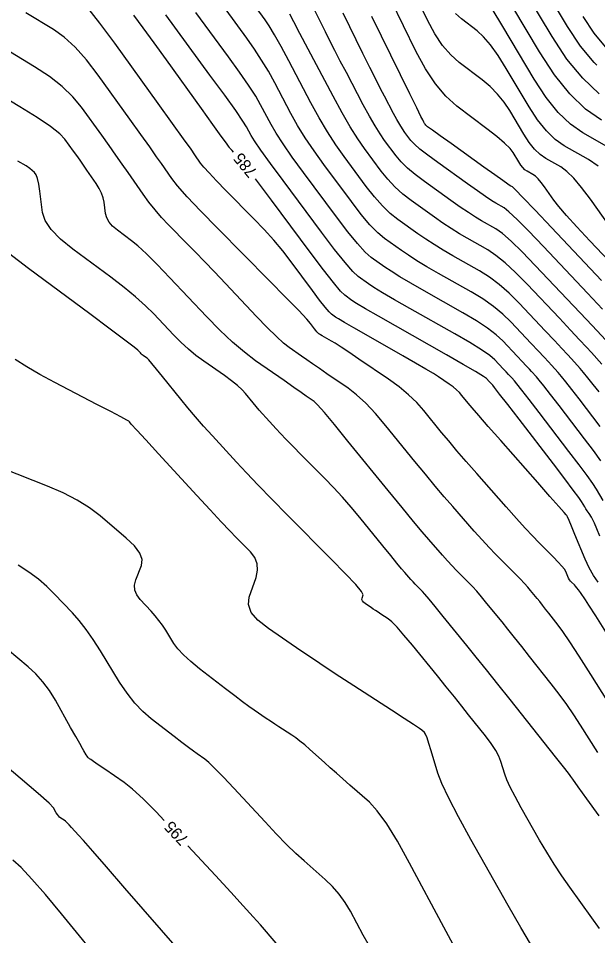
# Model space of a CAD drawing. Extents: x 2082232 to 2083549, y 592624 to 593832.
# Drawn here: x 2082450.4 to 2082485.4, y 593225.4 to 593280.8 of the extents above; entities that cross this region are included whole.
import ezdxf

# ---------------------------------------------------------------- set-up
doc = ezdxf.new("R2010")
doc.units = 0
doc.layers.add('DT_X_Contour_Major', color=7, linetype='Continuous')
doc.layers.add('DT_X_Contour_Minor', color=7, linetype='Continuous')

msp = doc.modelspace()

# ---------------------------------------------------------------- linework, layer by layer
at = {"layer": 'DT_X_Contour_Major'}
for points in [[(2082485.347, 593278.007), (2082485.175, 593278.167), (2082484.354, 593279.159), (2082483.576, 593280.338), (2082481.558, 593283.729)], [(2082486.424, 593267.845), (2082484.949, 593269.918), (2082484.423, 593270.622), (2082483.949, 593271.181), (2082483.529, 593271.593), (2082483.162, 593271.859), (2082482.254, 593272.374), (2082481.917, 593272.61), (2082481.584, 593272.932), (2082481.257, 593273.34), (2082480.936, 593273.833), (2082480.085, 593275.262), (2082479.741, 593275.781), (2082479.347, 593276.264), (2082478.903, 593276.711), (2082478.41, 593277.123), (2082477.027, 593278.175), (2082476.519, 593278.63), (2082476.033, 593279.205), (2082475.57, 593279.902), (2082475.129, 593280.719), (2082473.981, 593283.059)], [(2082463.419, 593272.759), (2082463.33, 593272.85), (2082463.252, 593272.933), (2082463.196, 593272.996), (2082463.162, 593273.038), (2082463.102, 593273.125), (2082462.983, 593273.291), (2082462.672, 593273.724), (2082462.169, 593274.424), (2082461.473, 593275.391), (2082459.361, 593278.326), (2082458.615, 593279.36), (2082457.962, 593280.264), (2082457.401, 593281.036)], [(2082485.64, 593259.94), (2082485.008, 593260.644), (2082484.709, 593260.972), (2082484.288, 593261.427), (2082483.744, 593262.008), (2082483.077, 593262.717), (2082481.135, 593264.777), (2082480.44, 593265.485), (2082479.811, 593266.067), (2082479.248, 593266.521), (2082478.751, 593266.848), (2082477.513, 593267.551), (2082477.041, 593267.829), (2082476.554, 593268.134), (2082476.052, 593268.468), (2082475.534, 593268.83), (2082474.134, 593269.832), (2082473.627, 593270.225), (2082473.157, 593270.652), (2082472.722, 593271.114), (2082472.323, 593271.609), (2082471.309, 593272.976), (2082470.905, 593273.558), (2082470.456, 593274.279), (2082469.962, 593275.139), (2082469.422, 593276.137), (2082467.92, 593278.985), (2082467.422, 593279.931), (2082467.053, 593280.633), (2082466.813, 593281.091)], [(2082485.48, 593232.673), (2082484.743, 593233.692), (2082484.213, 593234.426), (2082483.89, 593234.875), (2082483.773, 593235.039), (2082483.737, 593235.096), (2082483.629, 593235.237), (2082483.331, 593235.616), (2082482.844, 593236.233), (2082482.168, 593237.089), (2082480.11, 593239.689), (2082479.368, 593240.624), (2082478.685, 593241.481), (2082478.061, 593242.258), (2082477.496, 593242.957), (2082476.066, 593244.714), (2082475.586, 593245.302), (2082475.217, 593245.748), (2082474.959, 593246.051), (2082474.813, 593246.213), (2082474.572, 593246.453), (2082474.475, 593246.552), (2082474.367, 593246.667), (2082474.246, 593246.799), (2082474.114, 593246.948), (2082473.745, 593247.367), (2082473.559, 593247.585), (2082473.277, 593247.924), (2082472.899, 593248.385), (2082472.424, 593248.968), (2082471.032, 593250.683), (2082470.509, 593251.313), (2082469.983, 593251.917), (2082469.454, 593252.494), (2082468.923, 593253.044), (2082467.502, 593254.477), (2082467.007, 593254.978), (2082466.59, 593255.406), (2082466.249, 593255.762), (2082465.985, 593256.044), (2082465.383, 593256.701), (2082465.164, 593256.943), (2082464.96, 593257.176), (2082464.77, 593257.4), (2082464.594, 593257.615), (2082464.145, 593258.177), (2082463.939, 593258.402), (2082463.657, 593258.657), (2082463.3, 593258.941), (2082462.868, 593259.254), (2082461.613, 593260.128), (2082461.146, 593260.473), (2082460.686, 593260.855), (2082460.232, 593261.272), (2082459.785, 593261.725), (2082458.6, 593262.981), (2082458.105, 593263.472), (2082457.506, 593264.005), (2082456.805, 593264.579), (2082456.001, 593265.194), (2082453.72, 593266.889), (2082452.964, 593267.505), (2082452.407, 593268.082), (2082452.048, 593268.619), (2082451.889, 593269.116), (2082451.728, 593270.39), (2082451.662, 593270.82), (2082451.585, 593271.153), (2082451.497, 593271.39), (2082451.399, 593271.53), (2082451.121, 593271.776), (2082450.888, 593271.931), (2082450.4, 593272.21)], [(2082485.527, 593249.559), (2082485.34, 593250.007), (2082485.191, 593250.35), (2082485.081, 593250.586), (2082485.008, 593250.715), (2082484.867, 593250.918), (2082484.812, 593251.001), (2082484.751, 593251.095), (2082484.685, 593251.202), (2082484.614, 593251.32), (2082484.417, 593251.653), (2082484.256, 593251.888), (2082483.919, 593252.345), (2082483.406, 593253.023), (2082482.717, 593253.923), (2082480.647, 593256.617), (2082479.966, 593257.504), (2082479.473, 593258.144), (2082479.17, 593258.536), (2082479.056, 593258.681), (2082479.005, 593258.738), (2082478.981, 593258.765), (2082478.946, 593258.802), (2082478.902, 593258.849), (2082478.848, 593258.907), (2082478.69, 593259.074), (2082478.494, 593259.211), (2082478.024, 593259.496), (2082477.281, 593259.929), (2082476.264, 593260.51), (2082473.187, 593262.256), (2082472.157, 593262.844), (2082471.376, 593263.297), (2082470.842, 593263.615), (2082470.556, 593263.798), (2082470.124, 593264.107), (2082469.873, 593264.356), (2082469.442, 593264.872), (2082468.834, 593265.654), (2082468.046, 593266.703), (2082465.707, 593269.854), (2082464.926, 593270.902), (2082464.748, 593271.137)], [(2082459.233, 593232.384), (2082458.744, 593232.9), (2082457.958, 593233.686), (2082457.31, 593234.278), (2082456.803, 593234.675), (2082455.636, 593235.478), (2082455.25, 593235.744), (2082454.97, 593235.937), (2082454.793, 593236.06), (2082454.722, 593236.11), (2082454.67, 593236.15), (2082454.646, 593236.175), (2082454.614, 593236.217), (2082454.573, 593236.277), (2082454.524, 593236.355), (2082454.381, 593236.589), (2082454.29, 593236.742), (2082454.127, 593237.028), (2082453.891, 593237.447), (2082453.581, 593237.997), (2082452.658, 593239.642), (2082452.297, 593240.231), (2082451.904, 593240.765), (2082451.48, 593241.243), (2082451.024, 593241.665), (2082449.768, 593242.717)], [(2082465.987, 593224.976), (2082465.033, 593226.075), (2082464.596, 593226.57), (2082463.999, 593227.231), (2082463.242, 593228.058), (2082462.326, 593229.052), (2082460.664, 593230.847)]]:
    msp.add_lwpolyline(points, dxfattribs=at)
at = {"layer": 'DT_X_Contour_Minor'}
for points in [[(2082485.484, 593276.287), (2082484.485, 593277.219), (2082483.535, 593278.368), (2082482.634, 593279.732), (2082480.298, 593283.658)], [(2082485.615, 593274.685), (2082484.657, 593275.354), (2082483.714, 593276.267), (2082482.786, 593277.423), (2082481.874, 593278.822), (2082479.461, 593282.877)], [(2082487.245, 593264.934), (2082484.922, 593267.397), (2082484.133, 593268.243), (2082483.508, 593268.934), (2082483.048, 593269.469), (2082482.751, 593269.848), (2082482.179, 593270.652), (2082481.975, 593270.925), (2082481.792, 593271.141), (2082481.629, 593271.301), (2082481.486, 593271.404), (2082481.134, 593271.604), (2082481.003, 593271.696), (2082480.875, 593271.82), (2082480.748, 593271.978), (2082480.623, 593272.17), (2082480.293, 593272.724), (2082480.1, 593272.97), (2082479.769, 593273.293), (2082479.3, 593273.693), (2082478.693, 593274.169), (2082476.889, 593275.54), (2082476.227, 593276.133), (2082475.594, 593276.884), (2082474.989, 593277.792), (2082474.414, 593278.858), (2082472.917, 593281.91)], [(2082485.887, 593243.779), (2082485.277, 593244.748), (2082484.864, 593245.394), (2082484.65, 593245.719), (2082484.345, 593246.158), (2082484.236, 593246.309), (2082484.14, 593246.435), (2082484.056, 593246.536), (2082483.984, 593246.611), (2082483.81, 593246.778), (2082483.747, 593246.847), (2082483.69, 593246.927), (2082483.637, 593247.02), (2082483.589, 593247.124), (2082483.467, 593247.419), (2082483.386, 593247.557), (2082483.235, 593247.749), (2082483.012, 593247.995), (2082482.719, 593248.295), (2082481.843, 593249.168), (2082481.473, 593249.549), (2082481.019, 593250.036), (2082480.481, 593250.63), (2082479.859, 593251.331), (2082478.09, 593253.341), (2082477.46, 593254.062), (2082476.896, 593254.717), (2082476.398, 593255.307), (2082475.966, 593255.83), (2082474.904, 593257.14), (2082474.471, 593257.626), (2082473.971, 593258.104), (2082473.403, 593258.574), (2082472.767, 593259.036), (2082470.981, 593260.254), (2082470.376, 593260.665), (2082469.899, 593260.984), (2082469.55, 593261.211), (2082469.329, 593261.346), (2082468.911, 593261.583), (2082468.772, 593261.663), (2082468.668, 593261.723), (2082468.599, 593261.764), (2082468.564, 593261.785), (2082468.52, 593261.817), (2082468.494, 593261.843), (2082468.449, 593261.896), (2082468.386, 593261.977), (2082468.305, 593262.085), (2082468.063, 593262.411), (2082467.839, 593262.665), (2082467.348, 593263.181), (2082466.589, 593263.961), (2082465.563, 593265.004), (2082462.472, 593268.134), (2082461.429, 593269.204), (2082460.617, 593270.064), (2082460.037, 593270.716), (2082459.688, 593271.158), (2082459.067, 593272.059), (2082458.773, 593272.48), (2082458.357, 593273.066), (2082457.82, 593273.819), (2082457.16, 593274.737), (2082455.239, 593277.406), (2082454.531, 593278.329), (2082453.845, 593279.097), (2082453.183, 593279.709), (2082452.544, 593280.166), (2082450.872, 593281.178)], [(2082485.427, 593246.774), (2082485.135, 593247.181), (2082484.868, 593247.649), (2082484.626, 593248.177), (2082484.013, 593249.667), (2082483.81, 593250.158), (2082483.661, 593250.513), (2082483.565, 593250.732), (2082483.523, 593250.815), (2082483.482, 593250.856), (2082483.364, 593250.988), (2082483.04, 593251.355), (2082482.51, 593251.956), (2082481.774, 593252.792), (2082479.538, 593255.332), (2082478.787, 593256.188), (2082478.209, 593256.849), (2082477.806, 593257.316), (2082477.576, 593257.589), (2082477.196, 593258.058), (2082477.041, 593258.232), (2082476.862, 593258.403), (2082476.659, 593258.571), (2082476.431, 593258.736), (2082475.792, 593259.173), (2082475.478, 593259.375), (2082475.014, 593259.655), (2082474.402, 593260.013), (2082473.64, 593260.449), (2082471.411, 593261.715), (2082470.668, 593262.138), (2082470.112, 593262.458), (2082469.743, 593262.676), (2082469.56, 593262.792), (2082469.322, 593262.962), (2082469.183, 593263.1), (2082468.946, 593263.384), (2082468.61, 593263.816), (2082468.175, 593264.394), (2082466.885, 593266.133), (2082466.382, 593266.784), (2082465.842, 593267.432), (2082465.263, 593268.079), (2082464.646, 593268.724), (2082462.952, 593270.44), (2082462.379, 593271.027), (2082461.934, 593271.499), (2082461.616, 593271.856), (2082461.425, 593272.098), (2082461.084, 593272.592), (2082460.85, 593272.925), (2082460.401, 593273.553), (2082459.739, 593274.476), (2082458.863, 593275.695), (2082456.241, 593279.338), (2082455.343, 593280.555), (2082454.618, 593281.476)], [(2082485.72, 593251.722), (2082485.317, 593252.404), (2082485.099, 593252.738), (2082484.751, 593253.229), (2082484.271, 593253.876), (2082483.659, 593254.679), (2082481.853, 593257.03), (2082481.253, 593257.81), (2082480.806, 593258.387), (2082480.513, 593258.761), (2082480.373, 593258.933), (2082480.205, 593259.119), (2082480.126, 593259.206), (2082480.015, 593259.327), (2082479.87, 593259.481), (2082479.694, 593259.669), (2082479.179, 593260.215), (2082478.883, 593260.466), (2082478.382, 593260.81), (2082477.674, 593261.247), (2082476.761, 593261.777), (2082474.052, 593263.315), (2082473.134, 593263.841), (2082472.411, 593264.264), (2082471.884, 593264.585), (2082471.551, 593264.804), (2082470.926, 593265.252), (2082470.613, 593265.545), (2082470.141, 593266.087), (2082469.512, 593266.879), (2082468.726, 593267.921), (2082466.417, 593271.032), (2082465.647, 593272.077), (2082465.066, 593272.88), (2082464.677, 593273.441), (2082464.477, 593273.759), (2082464.2, 593274.286), (2082463.984, 593274.629), (2082463.543, 593275.264), (2082462.878, 593276.192), (2082461.989, 593277.411), (2082459.319, 593281.052)], [(2082485.583, 593254.112), (2082485.136, 593254.728), (2082484.601, 593255.435), (2082483.059, 593257.442), (2082482.54, 593258.115), (2082482.139, 593258.63), (2082481.855, 593258.987), (2082481.69, 593259.185), (2082481.406, 593259.501), (2082481.272, 593259.648), (2082481.083, 593259.852), (2082480.839, 593260.113), (2082480.54, 593260.431), (2082479.668, 593261.355), (2082479.273, 593261.721), (2082478.739, 593262.124), (2082478.068, 593262.566), (2082477.259, 593263.045), (2082474.917, 593264.374), (2082474.111, 593264.838), (2082473.447, 593265.232), (2082472.926, 593265.556), (2082472.547, 593265.811), (2082471.728, 593266.397), (2082471.366, 593266.715), (2082470.895, 593267.229), (2082470.315, 593267.938), (2082469.625, 593268.843), (2082467.64, 593271.518), (2082466.959, 593272.451), (2082466.405, 593273.247), (2082465.978, 593273.903), (2082465.678, 593274.421), (2082465.048, 593275.616), (2082464.749, 593276.134), (2082464.325, 593276.791), (2082463.776, 593277.586), (2082463.103, 593278.52), (2082461.14, 593281.196)], [(2082485.544, 593256.191), (2082484.265, 593257.854), (2082483.827, 593258.421), (2082483.472, 593258.874), (2082483.198, 593259.212), (2082483.007, 593259.436), (2082482.607, 593259.882), (2082482.418, 593260.089), (2082482.151, 593260.377), (2082481.807, 593260.745), (2082481.385, 593261.193), (2082480.157, 593262.496), (2082479.662, 593262.976), (2082479.096, 593263.438), (2082478.461, 593263.884), (2082477.756, 593264.313), (2082475.782, 593265.433), (2082475.087, 593265.835), (2082474.482, 593266.199), (2082473.968, 593266.527), (2082473.543, 593266.817), (2082472.53, 593267.542), (2082472.12, 593267.885), (2082471.649, 593268.37), (2082471.117, 593268.996), (2082470.524, 593269.765), (2082468.863, 593272.004), (2082468.272, 593272.826), (2082467.744, 593273.613), (2082467.28, 593274.365), (2082466.879, 593275.082), (2082465.896, 593276.947), (2082465.514, 593277.639), (2082465.107, 593278.317), (2082464.674, 593278.981), (2082464.216, 593279.63), (2082462.961, 593281.341)], [(2082485.472, 593258.267), (2082485.115, 593258.727), (2082484.804, 593259.117), (2082484.541, 593259.437), (2082484.324, 593259.688), (2082483.807, 593260.263), (2082483.563, 593260.531), (2082483.22, 593260.902), (2082482.775, 593261.377), (2082482.231, 593261.955), (2082480.646, 593263.636), (2082480.051, 593264.231), (2082479.454, 593264.753), (2082478.855, 593265.203), (2082478.253, 593265.581), (2082476.648, 593266.492), (2082476.064, 593266.832), (2082475.518, 593267.167), (2082475.01, 593267.497), (2082474.538, 593267.824), (2082473.332, 593268.687), (2082472.874, 593269.055), (2082472.403, 593269.511), (2082471.92, 593270.055), (2082471.424, 593270.687), (2082470.086, 593272.49), (2082469.584, 593273.201), (2082469.083, 593273.98), (2082468.581, 593274.827), (2082468.08, 593275.743), (2082466.743, 593278.278), (2082466.279, 593279.144), (2082465.889, 593279.843), (2082465.573, 593280.375), (2082465.33, 593280.739), (2082464.783, 593281.485)], [(2082485.855, 593261.413), (2082485.356, 593261.952), (2082484.712, 593262.64), (2082483.923, 593263.479), (2082481.624, 593265.917), (2082480.83, 593266.74), (2082480.168, 593267.381), (2082479.641, 593267.84), (2082479.248, 593268.116), (2082478.378, 593268.61), (2082478.017, 593268.826), (2082477.589, 593269.102), (2082477.093, 593269.439), (2082476.53, 593269.836), (2082474.936, 593270.977), (2082474.381, 593271.395), (2082473.911, 593271.793), (2082473.524, 593272.172), (2082473.223, 593272.531), (2082472.532, 593273.463), (2082472.257, 593273.859), (2082471.951, 593274.35), (2082471.614, 593274.936), (2082471.246, 593275.616), (2082470.223, 593277.556), (2082469.857, 593278.255), (2082469.525, 593278.897), (2082469.228, 593279.483), (2082468.965, 593280.013), (2082468.309, 593281.35)], [(2082485.68, 593263.272), (2082484.769, 593264.241), (2082482.114, 593267.058), (2082481.219, 593267.995), (2082480.526, 593268.695), (2082480.035, 593269.158), (2082479.745, 593269.384), (2082479.243, 593269.669), (2082478.994, 593269.823), (2082478.625, 593270.069), (2082478.135, 593270.409), (2082477.526, 593270.843), (2082475.739, 593272.122), (2082475.135, 593272.565), (2082474.664, 593272.935), (2082474.327, 593273.231), (2082474.122, 593273.453), (2082473.755, 593273.949), (2082473.609, 593274.16), (2082473.446, 593274.421), (2082473.267, 593274.733), (2082473.071, 593275.094), (2082472.527, 593276.126), (2082472.292, 593276.579), (2082471.997, 593277.162), (2082471.642, 593277.876), (2082471.226, 593278.721), (2082470.036, 593281.147)], [(2082485.414, 593271.907), (2082484.838, 593272.314), (2082483.375, 593273.144), (2082482.83, 593273.525), (2082482.294, 593274.044), (2082481.767, 593274.701), (2082481.248, 593275.496), (2082479.877, 593277.801), (2082479.382, 593278.591), (2082478.925, 593279.234), (2082478.507, 593279.73), (2082478.127, 593280.078), (2082477.164, 593280.81), (2082476.811, 593281.126)], [(2082486.514, 593272.769), (2082484.495, 593273.915), (2082483.743, 593274.44), (2082483.004, 593275.156), (2082482.276, 593276.062), (2082481.561, 593277.159), (2082479.669, 593280.339), (2082479.023, 593281.402)], [(2082485.614, 593265.003), (2082482.603, 593268.198), (2082481.608, 593269.25), (2082480.883, 593270.01), (2082480.428, 593270.477), (2082480.243, 593270.652), (2082480.108, 593270.728), (2082479.971, 593270.82), (2082479.661, 593271.037), (2082479.177, 593271.38), (2082478.521, 593271.849), (2082476.541, 593273.267), (2082475.889, 593273.735), (2082475.418, 593274.076), (2082475.129, 593274.289), (2082475.022, 593274.375), (2082474.978, 593274.435), (2082474.96, 593274.46), (2082474.94, 593274.492), (2082474.919, 593274.529), (2082474.895, 593274.573), (2082474.83, 593274.697), (2082474.727, 593274.903), (2082474.47, 593275.427), (2082474.056, 593276.268), (2082473.487, 593277.428), (2082471.762, 593280.945)], [(2082485.865, 593279.115), (2082485.173, 593279.951), (2082484.518, 593280.944)], [(2082487.02, 593237.932), (2082484.972, 593241.204), (2082484.274, 593242.31), (2082483.714, 593243.177), (2082483.295, 593243.804), (2082483.014, 593244.19), (2082482.451, 593244.902), (2082482.248, 593245.157), (2082482.061, 593245.392), (2082481.891, 593245.604), (2082481.736, 593245.796), (2082481.345, 593246.276), (2082481.177, 593246.474), (2082480.965, 593246.706), (2082480.711, 593246.973), (2082480.413, 593247.274), (2082479.56, 593248.123), (2082479.22, 593248.471), (2082478.837, 593248.878), (2082478.412, 593249.344), (2082477.944, 593249.87), (2082476.642, 593251.35), (2082476.133, 593251.936), (2082475.582, 593252.585), (2082474.99, 593253.297), (2082474.356, 593254.072), (2082472.612, 593256.221), (2082471.979, 593256.968), (2082471.389, 593257.595), (2082470.842, 593258.103), (2082470.338, 593258.492), (2082469.051, 593259.371), (2082468.593, 593259.684), (2082468.186, 593259.963), (2082467.829, 593260.209), (2082467.522, 593260.422), (2082466.77, 593260.946), (2082466.435, 593261.211), (2082465.996, 593261.613), (2082465.451, 593262.153), (2082464.801, 593262.829), (2082462.928, 593264.815), (2082462.259, 593265.521), (2082461.657, 593266.152), (2082461.122, 593266.706), (2082460.654, 593267.184), (2082459.496, 593268.357), (2082459.074, 593268.803), (2082458.675, 593269.262), (2082458.301, 593269.734), (2082457.951, 593270.218), (2082457.049, 593271.526), (2082456.696, 593272.035), (2082456.313, 593272.58), (2082455.901, 593273.161), (2082455.458, 593273.778), (2082454.238, 593275.474), (2082453.718, 593276.102), (2082453.072, 593276.717), (2082452.301, 593277.319), (2082451.404, 593277.906), (2082448.845, 593279.455)], [(2082485.397, 593236.486), (2082484.355, 593238.15), (2082483.951, 593238.774), (2082483.523, 593239.396), (2082483.069, 593240.018), (2082482.591, 593240.64), (2082481.281, 593242.295), (2082480.808, 593242.891), (2082480.373, 593243.436), (2082479.976, 593243.931), (2082479.616, 593244.376), (2082478.706, 593245.495), (2082478.381, 593245.888), (2082478.091, 593246.227), (2082477.835, 593246.512), (2082477.613, 593246.743), (2082477.066, 593247.288), (2082476.847, 593247.511), (2082476.602, 593247.773), (2082476.329, 593248.072), (2082476.029, 593248.409), (2082475.194, 593249.358), (2082474.806, 593249.81), (2082474.268, 593250.453), (2082473.582, 593251.287), (2082472.747, 593252.313), (2082470.32, 593255.303), (2082469.509, 593256.294), (2082468.899, 593257.023), (2082468.489, 593257.491), (2082468.278, 593257.697), (2082467.983, 593257.898), (2082467.805, 593258.021), (2082467.493, 593258.237), (2082467.046, 593258.548), (2082466.465, 593258.953), (2082464.736, 593260.158), (2082464.065, 593260.663), (2082463.349, 593261.275), (2082462.587, 593261.995), (2082461.78, 593262.821), (2082459.566, 593265.167), (2082458.8, 593265.967), (2082458.16, 593266.607), (2082457.647, 593267.087), (2082457.262, 593267.406), (2082456.402, 593268.045), (2082456.116, 593268.288), (2082455.902, 593268.535), (2082455.761, 593268.787), (2082455.692, 593269.045), (2082455.604, 593269.738), (2082455.549, 593270.003), (2082455.45, 593270.28), (2082455.307, 593270.567), (2082455.12, 593270.864), (2082454.563, 593271.673), (2082454.356, 593271.972), (2082454.152, 593272.263), (2082453.952, 593272.546), (2082453.756, 593272.82), (2082453.237, 593273.541), (2082452.92, 593273.867), (2082452.359, 593274.301), (2082451.555, 593274.845), (2082450.506, 593275.499), (2082447.383, 593277.388)], [(2082485.492, 593225.862), (2082485.043, 593226.51), (2082483.713, 593228.348), (2082483.225, 593229.043), (2082482.758, 593229.749), (2082482.312, 593230.465), (2082481.887, 593231.193), (2082480.782, 593233.147), (2082480.409, 593233.824), (2082480.118, 593234.389), (2082479.909, 593234.843), (2082479.782, 593235.185), (2082479.554, 593235.949), (2082479.432, 593236.26), (2082479.235, 593236.62), (2082478.964, 593237.029), (2082478.619, 593237.488), (2082477.601, 593238.775), (2082477.196, 593239.284), (2082476.747, 593239.845), (2082476.252, 593240.457), (2082475.713, 593241.122), (2082474.214, 593242.965), (2082473.701, 593243.583), (2082473.287, 593244.056), (2082472.971, 593244.383), (2082472.753, 593244.564), (2082472.305, 593244.854), (2082472.141, 593244.96), (2082471.988, 593245.06), (2082471.845, 593245.155), (2082471.713, 593245.245), (2082471.372, 593245.478), (2082471.264, 593245.565), (2082471.194, 593245.648), (2082471.163, 593245.729), (2082471.171, 593245.808), (2082471.243, 593246.014), (2082471.143, 593246.207), (2082470.788, 593246.63), (2082470.178, 593247.284), (2082469.314, 593248.169), (2082466.67, 593250.835), (2082465.734, 593251.785), (2082464.909, 593252.634), (2082464.195, 593253.382), (2082463.593, 593254.029), (2082462.134, 593255.621), (2082461.604, 593256.207), (2082461.109, 593256.771), (2082460.648, 593257.314), (2082460.223, 593257.836), (2082459.134, 593259.197), (2082458.769, 593259.649), (2082458.491, 593259.984), (2082458.3, 593260.203), (2082458.194, 593260.304), (2082458.03, 593260.419), (2082457.968, 593260.464), (2082457.908, 593260.514), (2082457.848, 593260.569), (2082457.79, 593260.629), (2082457.634, 593260.794), (2082457.41, 593260.977), (2082456.852, 593261.402), (2082455.963, 593262.07), (2082454.741, 593262.981), (2082451.038, 593265.733), (2082449.822, 593266.647)], [(2082481.327, 593224.924), (2082480.748, 593225.928), (2082479.992, 593227.258), (2082477.74, 593231.238), (2082476.983, 593232.608), (2082476.398, 593233.731), (2082475.987, 593234.608), (2082475.749, 593235.238), (2082475.345, 593236.591), (2082475.206, 593237.041), (2082475.091, 593237.376), (2082474.999, 593237.598), (2082474.931, 593237.705), (2082474.783, 593237.838), (2082474.627, 593237.95), (2082474.27, 593238.189), (2082473.713, 593238.553), (2082472.955, 593239.044), (2082470.667, 593240.519), (2082469.824, 593241.066), (2082469.012, 593241.601), (2082468.23, 593242.123), (2082467.478, 593242.633), (2082465.514, 593243.977), (2082464.889, 593244.474), (2082464.487, 593244.956), (2082464.309, 593245.424), (2082464.353, 593245.877), (2082464.769, 593247.065), (2082464.866, 593247.496), (2082464.843, 593247.896), (2082464.7, 593248.266), (2082464.438, 593248.606), (2082463.581, 593249.47), (2082463.191, 593249.872), (2082462.664, 593250.43), (2082462.001, 593251.144), (2082461.201, 593252.014), (2082458.885, 593254.54), (2082458.123, 593255.371), (2082457.576, 593255.968), (2082457.244, 593256.332), (2082457.126, 593256.462), (2082457.098, 593256.497), (2082456.97, 593256.57), (2082456.606, 593256.765), (2082456.006, 593257.08), (2082455.17, 593257.516), (2082452.627, 593258.839), (2082451.726, 593259.325), (2082450.93, 593259.79), (2082450.238, 593260.235)], [(2082476.808, 593224.64), (2082476.114, 593225.933), (2082474.04, 593229.81), (2082473.305, 593231.13), (2082472.655, 593232.183), (2082472.09, 593232.969), (2082471.61, 593233.488), (2082470.442, 593234.516), (2082470.018, 593234.89), (2082469.62, 593235.242), (2082469.249, 593235.572), (2082468.905, 593235.879), (2082468.024, 593236.668), (2082467.708, 593236.944), (2082467.421, 593237.18), (2082467.163, 593237.378), (2082466.934, 593237.536), (2082466.363, 593237.904), (2082466.141, 593238.048), (2082465.905, 593238.205), (2082465.653, 593238.374), (2082465.387, 593238.554), (2082464.659, 593239.053), (2082464.346, 593239.274), (2082463.954, 593239.561), (2082463.484, 593239.916), (2082462.935, 593240.338), (2082461.365, 593241.552), (2082460.827, 593241.989), (2082460.389, 593242.387), (2082460.051, 593242.748), (2082459.814, 593243.071), (2082459.317, 593243.882), (2082459.122, 593244.181), (2082458.911, 593244.471), (2082458.684, 593244.752), (2082458.441, 593245.023), (2082457.772, 593245.733), (2082457.568, 593246.007), (2082457.458, 593246.296), (2082457.442, 593246.6), (2082457.521, 593246.92), (2082457.854, 593247.792), (2082457.89, 593248.14), (2082457.748, 593248.532), (2082457.428, 593248.967), (2082456.93, 593249.445), (2082455.365, 593250.777), (2082454.725, 593251.265), (2082453.981, 593251.728), (2082453.131, 593252.167), (2082452.175, 593252.582), (2082449.488, 593253.655)], [(2082471.532, 593224.929), (2082471.24, 593225.458), (2082470.465, 593226.906), (2082470.152, 593227.433), (2082469.793, 593227.929), (2082469.388, 593228.393), (2082468.938, 593228.826), (2082467.675, 593229.937), (2082467.173, 593230.397), (2082466.612, 593230.943), (2082465.994, 593231.576), (2082465.318, 593232.294), (2082463.438, 593234.326), (2082462.799, 593235.007), (2082462.293, 593235.528), (2082461.919, 593235.889), (2082461.678, 593236.09), (2082461.211, 593236.411), (2082460.993, 593236.567), (2082460.689, 593236.792), (2082460.3, 593237.088), (2082459.825, 593237.453), (2082458.445, 593238.521), (2082457.937, 593238.96), (2082457.45, 593239.476), (2082456.984, 593240.07), (2082456.538, 593240.741), (2082455.377, 593242.634), (2082454.944, 593243.309), (2082454.518, 593243.916), (2082454.099, 593244.454), (2082453.685, 593244.923), (2082452.592, 593246.083), (2082452.149, 593246.518), (2082451.638, 593246.951), (2082451.059, 593247.384), (2082450.413, 593247.815)], [(2082460.174, 593224.481), (2082456.861, 593228.301), (2082455.754, 593229.576), (2082454.919, 593230.535), (2082454.354, 593231.178), (2082454.062, 593231.506), (2082453.643, 593231.958), (2082453.496, 593232.113), (2082453.371, 593232.238), (2082453.266, 593232.333), (2082453.183, 593232.398), (2082452.988, 593232.532), (2082452.916, 593232.59), (2082452.847, 593232.663), (2082452.781, 593232.751), (2082452.718, 593232.854), (2082452.552, 593233.149), (2082452.287, 593233.422), (2082451.616, 593234.021), (2082450.539, 593234.945), (2082449.055, 593236.195)], [(2082455.827, 593223.316), (2082453.031, 593226.749), (2082452.062, 593227.917), (2082451.249, 593228.846), (2082450.595, 593229.537), (2082450.097, 593229.99)]]:
    msp.add_lwpolyline(points, dxfattribs=at)

# ---------------------------------------------------------------- texts
at = {"layer": 'DT_X_Contour_Major'}
for s, rotation, p in [('785', 129.3453, (2082464.884, 593271.582)), ('795', 132.9734, (2082460.75, 593231.274))]:
    msp.add_text(s, height=0.7, rotation=rotation, dxfattribs=at).set_placement(p)

doc.saveas('drawing.dxf')
